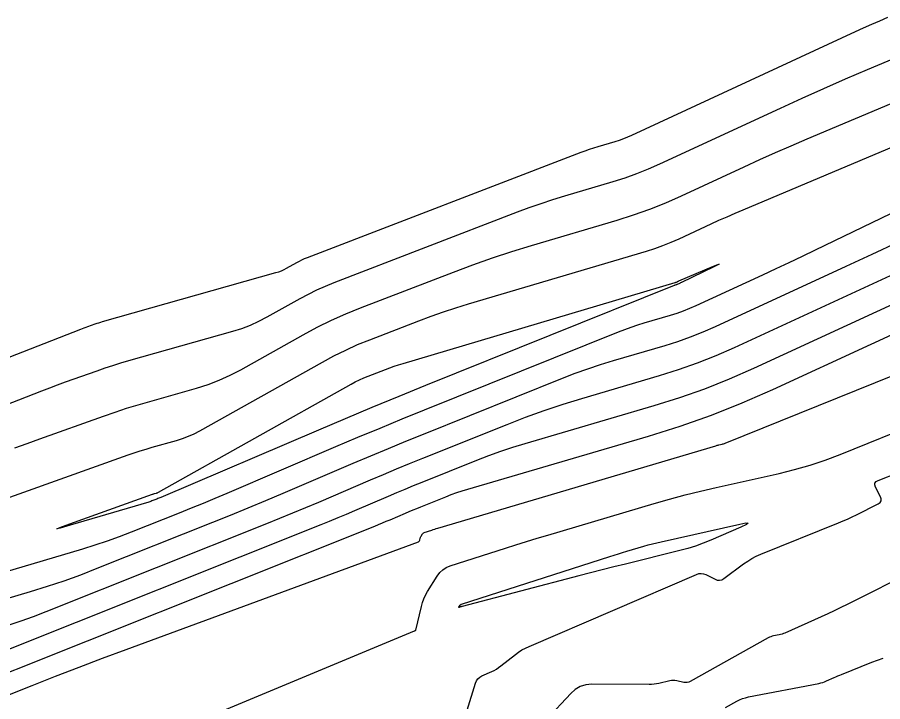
# Model space of a CAD drawing. Extents: x 1768942 to 1774819, y 723037 to 732099.
# Drawn here: x 1771008 to 1771083.8, y 724879.6 to 724939.5 of the extents above; entities that cross this region are included whole.
import ezdxf

# ---------------------------------------------------------------- set-up
doc = ezdxf.new("R2010")
doc.units = 0
doc.layers.add('R_Contours', color=7, linetype='Continuous')

msp = doc.modelspace()

# ---------------------------------------------------------------- linework, layer by layer
at = {"layer": 'R_Contours'}
for points in [[(1770996.628, 724905.54), (1771013.589, 724912.156), (1771013.748, 724912.218), (1771013.906, 724912.277), (1771014.065, 724912.336), (1771014.225, 724912.394), (1771014.864, 724912.622), (1771015.024, 724912.677), (1771015.185, 724912.73), (1771015.347, 724912.781), (1771015.509, 724912.828), (1771030.678, 724917.11), (1771030.92, 724917.186), (1771031.157, 724917.277), (1771031.389, 724917.381), (1771031.614, 724917.499), (1771032.504, 724917.999), (1771032.729, 724918.119), (1771032.957, 724918.232), (1771033.19, 724918.336), (1771033.426, 724918.432), (1771057.381, 724927.649), (1771057.749, 724927.786), (1771058.119, 724927.916), (1771058.491, 724928.039), (1771058.866, 724928.154), (1771060.37, 724928.601), (1771060.743, 724928.72), (1771061.112, 724928.851), (1771061.475, 724928.996), (1771061.834, 724929.154), (1771081.412, 724938.213), (1771082.115, 724938.534), (1771082.82, 724938.85), (1771083.528, 724939.159), (1771084.239, 724939.462)], [(1771091.316, 724938.605), (1771082.422, 724934.855), (1771080.507, 724934.038), (1771078.598, 724933.204), (1771076.697, 724932.354), (1771074.803, 724931.488), (1771064.255, 724926.607), (1771063.252, 724926.165), (1771062.234, 724925.759), (1771061.203, 724925.391), (1771060.157, 724925.059), (1771055.946, 724923.808), (1771054.897, 724923.484), (1771053.855, 724923.141), (1771052.82, 724922.777), (1771051.791, 724922.393), (1771035.745, 724916.219), (1771034.981, 724915.909), (1771034.231, 724915.573), (1771033.493, 724915.21), (1771032.768, 724914.819), (1771029.892, 724913.204), (1771029.163, 724912.823), (1771028.416, 724912.487), (1771027.651, 724912.195), (1771026.867, 724911.949), (1771017.787, 724909.386), (1771017.083, 724909.18), (1771016.383, 724908.964), (1771015.687, 724908.735), (1771014.995, 724908.494), (1771012.234, 724907.509), (1771011.544, 724907.26), (1771010.856, 724907.006), (1771010.171, 724906.747), (1771009.487, 724906.483), (1770998.642, 724902.253)], [(1771097.73, 724937.468), (1771077.133, 724928.784), (1771075.745, 724928.192), (1771074.363, 724927.588), (1771072.987, 724926.973), (1771071.615, 724926.345), (1771066.14, 724923.812), (1771064.762, 724923.204), (1771063.364, 724922.647), (1771061.947, 724922.141), (1771060.511, 724921.686), (1771053.027, 724919.461), (1771051.304, 724918.93), (1771049.592, 724918.366), (1771047.891, 724917.768), (1771046.201, 724917.137), (1771038.063, 724914.006), (1771036.773, 724913.483), (1771035.504, 724912.914), (1771034.257, 724912.3), (1771033.031, 724911.64), (1771027.589, 724908.584), (1771026.652, 724908.094), (1771025.69, 724907.661), (1771024.705, 724907.286), (1771023.696, 724906.968), (1771019.611, 724905.815), (1771018.593, 724905.518), (1771017.579, 724905.204), (1771016.572, 724904.873), (1771015.57, 724904.525), (1771009.974, 724902.528), (1771008.889, 724902.136), (1771007.806, 724901.736)], [(1771104.144, 724936.331), (1771071.538, 724922.584), (1771070.832, 724922.282), (1771070.127, 724921.975), (1771069.426, 724921.661), (1771068.727, 724921.341), (1771065.938, 724920.051), (1771065.236, 724919.741), (1771064.523, 724919.457), (1771063.802, 724919.199), (1771063.07, 724918.967), (1771047.499, 724914.339), (1771046.401, 724914.001), (1771045.311, 724913.641), (1771044.228, 724913.261), (1771043.152, 724912.859), (1771038.862, 724911.208), (1771037.799, 724910.777), (1771036.753, 724910.308), (1771035.724, 724909.802), (1771034.714, 724909.258), (1771023.988, 724903.235), (1771023.5, 724902.979), (1771022.998, 724902.754), (1771022.484, 724902.558), (1771021.958, 724902.392), (1771019.827, 724901.791), (1771019.295, 724901.636), (1771018.767, 724901.472), (1771018.241, 724901.3), (1771017.719, 724901.118), (1771005.79, 724896.86)], [(1771003.43, 724889.877), (1771013.775, 724892.939), (1771014.854, 724893.272), (1771015.924, 724893.629), (1771016.986, 724894.011), (1771018.039, 724894.418), (1771022.235, 724896.092), (1771023.283, 724896.514), (1771024.328, 724896.942), (1771025.371, 724897.376), (1771026.411, 724897.817), (1771035.925, 724901.878), (1771037.859, 724902.697), (1771039.797, 724903.507), (1771041.739, 724904.307), (1771043.686, 724905.097), (1771060.648, 724911.93), (1771061.208, 724912.147), (1771061.772, 724912.351), (1771062.342, 724912.541), (1771062.916, 724912.716), (1771065.222, 724913.392), (1771065.795, 724913.571), (1771066.36, 724913.771), (1771066.917, 724913.992), (1771067.466, 724914.233), (1771073.3, 724916.925), (1771074.452, 724917.46), (1771075.603, 724918), (1771076.751, 724918.545), (1771077.897, 724919.094), (1771107.607, 724933.42)], [(1771001.594, 724879.869), (1771039.325, 724894.927), (1771039.663, 724895.063), (1771040, 724895.201), (1771040.336, 724895.341), (1771040.672, 724895.483), (1771042.012, 724896.056), (1771042.347, 724896.198), (1771042.683, 724896.338), (1771043.02, 724896.477), (1771043.358, 724896.614), (1771045.54, 724897.493), (1771046.019, 724897.679), (1771046.502, 724897.853), (1771046.988, 724898.015), (1771047.479, 724898.166), (1771063.275, 724902.793), (1771066.053, 724903.662), (1771068.794, 724904.632), (1771071.497, 724905.703), (1771074.162, 724906.874), (1771108.586, 724922.76)], [(1771102.181, 724922.416), (1771072.488, 724908.714), (1771070.352, 724907.775), (1771068.185, 724906.917), (1771065.989, 724906.139), (1771063.762, 724905.442), (1771052.471, 724902.135), (1771051.395, 724901.806), (1771050.329, 724901.45), (1771049.271, 724901.069), (1771048.223, 724900.661), (1771043.44, 724898.735), (1771042.7, 724898.434), (1771041.962, 724898.13), (1771041.225, 724897.823), (1771040.49, 724897.511), (1771037.553, 724896.257), (1771036.818, 724895.946), (1771036.081, 724895.639), (1771035.342, 724895.337), (1771034.601, 724895.039), (1771006.077, 724883.654)], [(1771002.109, 724887.1), (1771009.187, 724889.195), (1771010.669, 724889.652), (1771012.139, 724890.143), (1771013.597, 724890.668), (1771015.044, 724891.226), (1771025.155, 724895.261), (1771026.701, 724895.884), (1771028.243, 724896.515), (1771029.781, 724897.156), (1771031.316, 724897.805), (1771037.447, 724900.422), (1771038.981, 724901.073), (1771040.519, 724901.715), (1771042.06, 724902.349), (1771043.604, 724902.976), (1771055.758, 724907.872), (1771056.856, 724908.299), (1771057.964, 724908.699), (1771059.082, 724909.071), (1771060.209, 724909.416), (1771064.735, 724910.742), (1771065.859, 724911.094), (1771066.968, 724911.486), (1771068.062, 724911.92), (1771069.14, 724912.393), (1771080.59, 724917.677), (1771082.853, 724918.727), (1771085.111, 724919.787)], [(1771007.255, 724886.251), (1771008.366, 724886.622), (1771009.468, 724887.018), (1771010.561, 724887.44), (1771029.878, 724895.15), (1771031.021, 724895.61), (1771032.162, 724896.077), (1771033.3, 724896.551), (1771034.434, 724897.031), (1771038.968, 724898.967), (1771040.103, 724899.448), (1771041.24, 724899.923), (1771042.38, 724900.392), (1771043.522, 724900.855), (1771050.905, 724903.829), (1771052.523, 724904.458), (1771054.156, 724905.047), (1771055.802, 724905.596), (1771057.463, 724906.105), (1771064.249, 724908.092), (1771065.924, 724908.617), (1771067.577, 724909.202), (1771069.207, 724909.847), (1771070.814, 724910.553), (1771090.521, 724919.648)], [(1770997.11, 724876.083), (1771009.339, 724880.964), (1771011.391, 724881.774), (1771013.447, 724882.572), (1771015.509, 724883.355), (1771017.576, 724884.125), (1771043.145, 724893.55), (1771043.187, 724893.571), (1771043.22, 724893.599), (1771043.245, 724893.636), (1771043.26, 724893.68), (1771043.305, 724893.873), (1771043.318, 724893.92), (1771043.335, 724893.966), (1771043.355, 724894.01), (1771043.38, 724894.053), (1771043.497, 724894.241), (1771043.528, 724894.282), (1771043.564, 724894.317), (1771043.607, 724894.344), (1771043.655, 724894.364), (1771044.323, 724894.578), (1771044.451, 724894.619), (1771044.58, 724894.659), (1771044.709, 724894.698), (1771044.838, 724894.737), (1771069.172, 724901.961), (1771069.24, 724901.98), (1771069.309, 724901.999), (1771069.378, 724902.016), (1771069.447, 724902.032), (1771069.725, 724902.094), (1771069.794, 724902.111), (1771069.862, 724902.131), (1771069.93, 724902.153), (1771069.996, 724902.178), (1771097.827, 724913.412)], [(1771006.935, 724870.826), (1771042.793, 724885.744), (1771042.802, 724885.748), (1771042.81, 724885.752), (1771042.819, 724885.756), (1771042.827, 724885.76), (1771042.867, 724885.781), (1771042.872, 724885.783), (1771042.877, 724885.786), (1771042.882, 724885.788), (1771042.887, 724885.79), (1771042.909, 724885.798), (1771042.914, 724885.8), (1771042.917, 724885.804), (1771042.92, 724885.808), (1771042.922, 724885.813), (1771043.403, 724887.89), (1771043.498, 724888.232), (1771043.619, 724888.564), (1771043.767, 724888.884), (1771043.943, 724889.192), (1771044.789, 724890.548), (1771045.013, 724890.849), (1771045.279, 724891.098), (1771045.585, 724891.294), (1771045.931, 724891.438), (1771050.759, 724892.985), (1771051.686, 724893.28), (1771052.615, 724893.57), (1771053.546, 724893.854), (1771054.479, 724894.134), (1771063.773, 724896.893), (1771065.125, 724897.282), (1771066.484, 724897.647), (1771067.848, 724897.989), (1771069.218, 724898.307), (1771074.712, 724899.535), (1771076.077, 724899.869), (1771077.425, 724900.258), (1771078.755, 724900.703), (1771080.069, 724901.202), (1771087.261, 724904.105)], [(1771047.413, 724878.805), (1771048.141, 724881.165), (1771048.228, 724881.373), (1771048.352, 724881.549), (1771048.511, 724881.693), (1771048.706, 724881.806), (1771049.56, 724882.194), (1771049.77, 724882.296), (1771049.972, 724882.411), (1771050.168, 724882.538), (1771050.356, 724882.677), (1771051.639, 724883.684), (1771051.92, 724883.891), (1771052.212, 724884.077), (1771052.516, 724884.245), (1771052.832, 724884.393), (1771067.479, 724890.697), (1771067.686, 724890.762), (1771067.892, 724890.78), (1771068.097, 724890.75), (1771068.3, 724890.672), (1771069.109, 724890.266), (1771069.308, 724890.194), (1771069.503, 724890.181), (1771069.693, 724890.227), (1771069.877, 724890.332), (1771071.613, 724891.615), (1771071.969, 724891.862), (1771072.34, 724892.085), (1771072.723, 724892.284), (1771073.12, 724892.459), (1771079.916, 724895.203), (1771080.315, 724895.369), (1771080.71, 724895.543), (1771081.102, 724895.724), (1771081.49, 724895.914), (1771083.385, 724896.864), (1771083.557, 724896.983), (1771083.648, 724897.128), (1771083.66, 724897.299), (1771083.592, 724897.496), (1771083.16, 724898.335), (1771083.093, 724898.53), (1771083.108, 724898.693), (1771083.205, 724898.825), (1771083.384, 724898.926), (1771086.945, 724900.304)], [(1771086.7, 724891.092), (1771080.666, 724888.067), (1771080.105, 724887.79), (1771079.541, 724887.518), (1771078.974, 724887.252), (1771078.404, 724886.992), (1771075.211, 724885.555), (1771075.094, 724885.506), (1771074.974, 724885.465), (1771074.852, 724885.43), (1771074.727, 724885.402), (1771074.225, 724885.306), (1771074.102, 724885.277), (1771073.981, 724885.238), (1771073.865, 724885.19), (1771073.752, 724885.132), (1771066.944, 724881.322), (1771066.805, 724881.259), (1771066.662, 724881.225), (1771066.516, 724881.218), (1771066.365, 724881.24), (1771065.754, 724881.384), (1771065.601, 724881.411), (1771065.448, 724881.419), (1771065.296, 724881.41), (1771065.143, 724881.382), (1771064.194, 724881.151), (1771063.984, 724881.106), (1771063.773, 724881.075), (1771063.56, 724881.056), (1771063.345, 724881.051), (1771058.314, 724881.076), (1771057.789, 724881.028), (1771057.307, 724880.879), (1771056.869, 724880.63), (1771056.474, 724880.279), (1771054.354, 724877.996)], [(1771070.033, 724879.046), (1771071.004, 724879.589), (1771071.25, 724879.714), (1771071.504, 724879.819), (1771071.766, 724879.903), (1771072.035, 724879.966), (1771078.185, 724881.149), (1771078.36, 724881.188), (1771078.532, 724881.237), (1771078.701, 724881.296), (1771078.867, 724881.365), (1771079.523, 724881.66), (1771079.687, 724881.733), (1771079.852, 724881.804), (1771080.018, 724881.874), (1771080.185, 724881.941), (1771082.827, 724882.998), (1771083.326, 724883.189), (1771083.829, 724883.365)]]:
    msp.add_lwpolyline(points, dxfattribs=at)
for points in [[(1771066.138, 724916.234), (1771066.095, 724916.213), (1771066.052, 724916.193), (1771066.01, 724916.173), (1771065.792, 724916.073), (1771065.772, 724916.064), (1771065.751, 724916.056), (1771065.73, 724916.048), (1771065.709, 724916.042), (1771065.623, 724916.017), (1771065.602, 724916.01), (1771065.58, 724916.003), (1771065.559, 724915.995), (1771065.539, 724915.987), (1771043.768, 724907.218), (1771041.419, 724906.264), (1771039.076, 724905.299), (1771036.737, 724904.322), (1771034.403, 724903.333), (1771020.589, 724897.437), (1771020.503, 724897.4), (1771020.416, 724897.364), (1771020.329, 724897.328), (1771020.242, 724897.293), (1771019.894, 724897.154), (1771019.807, 724897.121), (1771019.719, 724897.089), (1771019.63, 724897.059), (1771019.54, 724897.032), (1771012.671, 724894.998), (1771011.787, 724894.746), (1771011.486, 724894.683), (1771011.766, 724894.81), (1771012.629, 724895.127), (1771019.867, 724897.711), (1771019.911, 724897.726), (1771019.955, 724897.74), (1771019.998, 724897.754), (1771020.043, 724897.766), (1771020.219, 724897.816), (1771020.263, 724897.83), (1771020.306, 724897.846), (1771020.347, 724897.865), (1771020.388, 724897.886), (1771037.261, 724907.361), (1771037.62, 724907.555), (1771037.986, 724907.735), (1771038.358, 724907.901), (1771038.736, 724908.055), (1771040.261, 724908.642), (1771040.644, 724908.785), (1771041.029, 724908.92), (1771041.417, 724909.048), (1771041.807, 724909.168), (1771065.629, 724916.249), (1771065.656, 724916.258), (1771065.683, 724916.267), (1771065.709, 724916.278), (1771065.735, 724916.29), (1771065.839, 724916.338), (1771065.865, 724916.35), (1771065.891, 724916.361), (1771065.918, 724916.373), (1771065.944, 724916.384), (1771068.981, 724917.665), (1771069.355, 724917.818), (1771069.483, 724917.861), (1771069.366, 724917.794), (1771069.004, 724917.615), (1771066.181, 724916.254)], [(1771046.932, 724887.879), (1771046.9, 724887.868), (1771046.868, 724887.857), (1771046.837, 724887.844), (1771046.711, 724887.791), (1771046.686, 724887.783), (1771046.673, 724887.786), (1771046.672, 724887.799), (1771046.684, 724887.823), (1771046.793, 724887.997), (1771046.819, 724888.032), (1771046.851, 724888.062), (1771046.887, 724888.085), (1771046.928, 724888.102), (1771059.903, 724892.261), (1771060.274, 724892.379), (1771060.646, 724892.495), (1771061.019, 724892.609), (1771061.392, 724892.721), (1771062.887, 724893.165), (1771063.261, 724893.272), (1771063.638, 724893.374), (1771064.016, 724893.468), (1771064.395, 724893.557), (1771071.28, 724895.095), (1771071.811, 724895.196), (1771072.002, 724895.186), (1771071.853, 724895.066), (1771071.365, 724894.835), (1771068.734, 724893.69), (1771068.071, 724893.418), (1771067.399, 724893.175), (1771066.717, 724892.96), (1771066.025, 724892.774), (1771061.27, 724891.601), (1771060.245, 724891.347), (1771059.222, 724891.089), (1771058.2, 724890.827), (1771057.178, 724890.561), (1771046.965, 724887.888)]]:
    msp.add_lwpolyline(points, close=True, dxfattribs=at)

doc.saveas('drawing.dxf')
